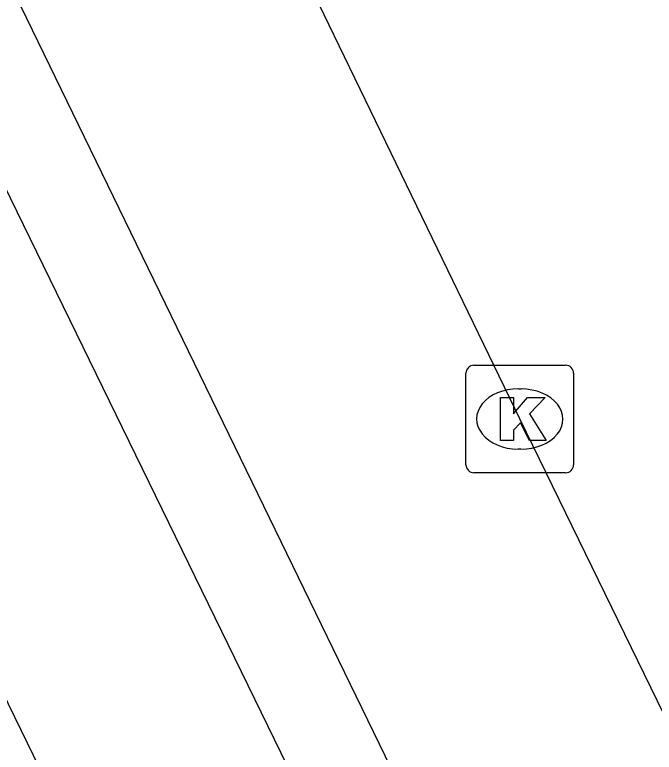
# Model space of a CAD drawing. Extents: x 160457 to 162082, y 388340 to 389736.
# Drawn here: x 160956.96 to 160962.91, y 388874.55 to 388881.4 of the extents above; entities that cross this region are included whole.
import ezdxf

# ---------------------------------------------------------------- set-up
doc = ezdxf.new("R2010")
doc.units = 0
for name, color, linetype in [('IMGEO_Fietspad_gesloten', 7, 'Continuous'), ('IMGEO_Kolk', 7, 'Continuous'), ('IMGEO_Parkeervlak_open', 7, 'Continuous'), ('IMGEO_Rijbaan_lokaal_gesloten', 7, 'Continuous')]:
    doc.layers.add(name, color=color, linetype=linetype)

msp = doc.modelspace()

# ---------------------------------------------------------------- linework, layer by layer
at = {"layer": 'IMGEO_Fietspad_gesloten'}
for points in [[(160967.666, 388857.68), (160955.877, 388881.838), (160955.343, 388882.949)], [(160954.001, 388880.949), (160965.786, 388856.765)]]:
    msp.add_lwpolyline(points, dxfattribs=at)
at = {"layer": 'IMGEO_Kolk'}
for p, q in [((160961.2339, 388878.1425), (160962.0861, 388878.1425)), ((160961.1595, 388877.2159), (160961.1595, 388878.0681)), ((160962.1605, 388878.0681), (160962.1605, 388877.2159)), ((160961.6475, 388877.9217), (160961.6725, 388877.9217)), ((160961.6695, 388877.3623), (160961.6446, 388877.3623)), ((160962.0861, 388877.1415), (160961.2339, 388877.1415))]:
    msp.add_line(p, q, dxfattribs=at)
for points in [[(160961.2339, 388878.1425), (160962.0861, 388878.1425)], [(160961.1595, 388877.2159), (160961.1595, 388878.0681)], [(160962.1605, 388878.0681), (160962.1605, 388877.2159)], [(160961.4797, 388877.842), (160961.6032, 388877.842), (160961.6032, 388877.6908), (160961.7328, 388877.842), (160961.8974, 388877.842), (160961.7513, 388877.6911), (160961.9039, 388877.442), (160961.7516, 388877.442), (160961.6673, 388877.6062), (160961.6032, 388877.5392), (160961.6032, 388877.442), (160961.4797, 388877.442), (160961.4797, 388877.842)], [(160962.0861, 388877.1415), (160961.2339, 388877.1415)]]:
    msp.add_lwpolyline(points, dxfattribs=at)
for centre, start, end in [((160961.236, 388878.066), 91.55205, 178.44795), ((160961.236, 388878.066), 91.55205, 178.44795), ((160962.084, 388878.066), 1.55205, 88.44795), ((160962.084, 388878.066), 1.55205, 88.44795), ((160961.236, 388877.218), 181.55205, 268.44795), ((160961.236, 388877.218), 181.55205, 268.44795), ((160962.084, 388877.218), 271.55205, 358.44795), ((160962.084, 388877.218), 271.55205, 358.44795)]:
    msp.add_arc(centre, 0.0765, start, end, dxfattribs=at)
for centre, major_axis, ratio, start_param, end_param in [((160961.646, 388877.642), (-0.3872, 0.002), 0.722429, 4.712389, 7.853982), ((160961.671, 388877.642), (-0.3901, 0.002), 0.717154, 1.570796, 4.712389)]:
    msp.add_ellipse(centre, major_axis=major_axis, ratio=ratio, start_param=start_param, end_param=end_param, dxfattribs=at)
at = {"layer": 'IMGEO_Parkeervlak_open'}
msp.add_lwpolyline([(160965.731, 388863.567), (160956.644, 388882.253)], dxfattribs=at)
at = {"layer": 'IMGEO_Rijbaan_lokaal_gesloten'}
msp.add_lwpolyline([(160969.497, 388861.591), (160968.187, 388864.266), (160961.661, 388877.643), (160957.06, 388887.139)], dxfattribs=at)

doc.saveas('drawing.dxf')
